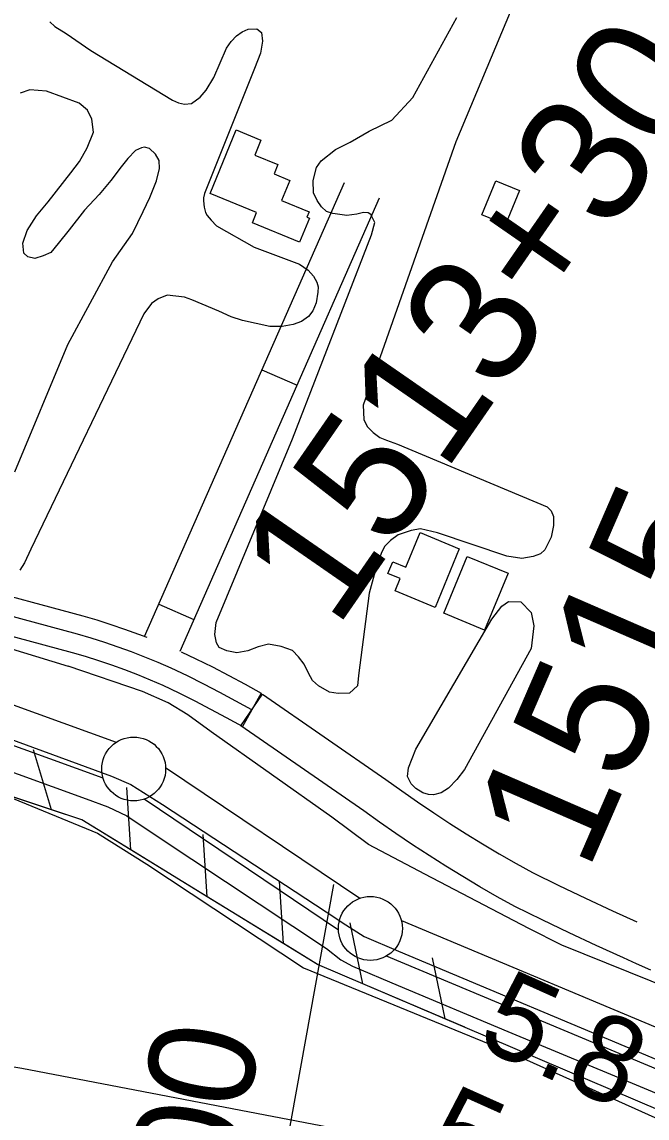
# Model space of a CAD drawing. Extents: x 3734862 to 3772949, y 391520 to 417239.
# Drawn here: x 3754005 to 3754494, y 405048 to 405905 of the extents above; entities that cross this region are included whole.
import ezdxf

# ---------------------------------------------------------------- set-up
doc = ezdxf.new("R2010")
doc.units = 0
for name, color, linetype in [('V-BLDG-OTLN', 7, 'Continuous'), ('V-FLOD-BASE', 7, 'Continuous'), ('V-LEVE-TOET', 7, 'Continuous'), ('V-RIVR-EDGE', 7, 'Continuous'), ('V-RIVR-RANG', 7, 'Continuous'), ('V-RIVR-RANG-IDEN', 7, 'Continuous'), ('V-ROAD-CNTR', 7, 'Continuous'), ('V-RRAP-FSHR', 7, 'Continuous'), ('V-SITE-VEGE', 7, 'Continuous'), ('V-SURV-IDEN', 7, 'Continuous'), ('V-SURV-LINE', 7, 'Continuous'), ('V-TOPO-MINR', 7, 'Continuous')]:
    doc.layers.add(name, color=color, linetype=linetype)

msp = doc.modelspace()

# ---------------------------------------------------------------- linework, layer by layer
at = {"layer": 'V-BLDG-OTLN'}
for points in [[(3754222.14, 405733.08), (3754185.25, 405748.14), (3754188.55, 405756.23), (3754152.3, 405771.03), (3754172.58, 405820.72), (3754191.87, 405812.85), (3754187.03, 405800.99), (3754205.14, 405793.6), (3754202.17, 405786.31), (3754214.44, 405781.3), (3754207.96, 405765.44), (3754229.51, 405756.64), (3754227.84, 405752.55), (3754229.77, 405751.77)], [(3754394.08, 405773.46), (3754383.21, 405746.85), (3754364.65, 405754.42), (3754375.52, 405781.03)], [(3754347.06, 405493.25), (3754328.19, 405447.36), (3754296.85, 405460.25), (3754300.84, 405469.97), (3754291.28, 405473.9), (3754294.99, 405482.92), (3754305.17, 405478.73), (3754316.33, 405505.88)], [(3754353.25, 405487.26), (3754385.18, 405474.11), (3754366.85, 405429.59), (3754334.92, 405442.74)]]:
    msp.add_lwpolyline(points, close=True, dxfattribs=at)
at = {"layer": 'V-FLOD-BASE'}
msp.add_lwpolyline([(3753826.1, 405406.14), (3753987.56, 405347.47), (3754074.91, 405315.43), (3754090.22, 405308.78), (3754114.97, 405293.29), (3754242.95, 405209.27), (3754258.33, 405199.02), (3754272.66, 405190.02), (3754299.39, 405178.44), (3754505.65, 405092.06), (3754619.04, 405044.05)], dxfattribs=at)
at = {"layer": 'V-LEVE-TOET'}
for points in [[(3753757.22, 405495.75), (3753884.91, 405449.17), (3754041.08, 405401.43)], [(3754875.96, 405009.79), (3754716.16, 405068.45), (3754583.22, 405120.43), (3754427.19, 405183.28), (3754401.48, 405196.16), (3754320.16, 405238.83), (3754276, 405261.91), (3754247.3, 405283.22), (3754152.91, 405350.08), (3754134.66, 405363.36), (3754119.3, 405372.84), (3754099.33, 405381.71), (3754041.08, 405401.43)], [(3753854.86, 405370.85), (3753922.04, 405345.91), (3754055.16, 405297.54), (3754072.25, 405291.43), (3754087.05, 405284.26), (3754111.54, 405268.01), (3754243.09, 405180.52), (3754254.32, 405171.73), (3754263.42, 405166.76), (3754299.2, 405151.76), (3754385.02, 405115.6), (3754488.46, 405072.83), (3754609.28, 405022.42)]]:
    msp.add_lwpolyline(points, dxfattribs=at)
at = {"layer": 'V-RIVR-EDGE'}
msp.add_spline([(3746931.66, 406550.36), (3746966.45, 406541.23), (3747000.34, 406533.46), (3747028.37, 406531.13), (3747049.17, 406530.63), (3747079.91, 406527.39), (3747121.04, 406521.86), (3747141.38, 406516.39), (3747167.58, 406506.37), (3747191.08, 406503.15), (3747219.1, 406497.2), (3747265.65, 406490.3), (3747293.23, 406486.17), (3747333.45, 406477.93), (3747365.52, 406463.83), (3747391.74, 406461.96), (3747413.44, 406460.55), (3747443.72, 406454.6), (3747492.52, 406444.53), (3747522.35, 406436.32), (3747568.89, 406426.25), (3747592.4, 406424.39), (3747623.13, 406416.17), (3747654.32, 406411.57), (3747685.5, 406405.62), (3747720.3, 406400.56), (3747756.46, 406392.33), (3747788.99, 406384.56), (3747817.02, 406379.97), (3747892.94, 406362.6), (3747922.32, 406361.62), (3747961.19, 406354.75), (3747996.43, 406343.81), (3748029.42, 406335.13), (3748075.06, 406323.27), (3748106.68, 406312.79), (3748130.63, 406304.14), (3748172.65, 406292.28), (3748240.43, 406277.19), (3748299.64, 406266.64), (3748356.59, 406256.55), (3748411.73, 406249.18), (3748447.9, 406247.74), (3748494.46, 406240.84), (3748519.75, 406230.83), (3748547.32, 406222.62), (3748571.28, 406220.75), (3748597.48, 406211.65), (3748627.76, 406207.95), (3748668.44, 406201.98), (3748718.6, 406189.64), (3748775.54, 406175.94), (3748839.27, 406164.02), (3748879.03, 406152.17), (3748973.46, 406125.26), (3749053.44, 406102.91), (3749137.94, 406082.8), (3749198.95, 406068.63), (3749236, 406058.59), (3749301.97, 406039.44), (3749348.96, 406026.21), (3749388.74, 406021.14), (3749433.49, 406017.86), (3749464.25, 406022.76), (3749481.89, 406024.07), (3749498.62, 406024.03), (3749517.6, 406018.56), (3749535.66, 406007.66), (3749563.62, 405977.75), (3749586.14, 405945.14), (3749596.05, 405927.48), (3749604.15, 405914.35), (3749617.25, 405907.08), (3749630.35, 405903.89), (3749645.28, 405906.11), (3749665.63, 405909.22), (3749678.75, 405908.74), (3749695.01, 405905.53), (3749706.3, 405898.72), (3749720.74, 405886.48), (3749732.46, 405871.53), (3749738.75, 405854.78), (3749753.2, 405846.16), (3749773.99, 405842.04), (3749792.07, 405841.99), (3749813.32, 405838.77), (3749847.67, 405834.17), (3749885.63, 405825.48), (3749900.1, 405826.35), (3749915.47, 405827.22), (3749934.46, 405825.81), (3749947.56, 405819), (3749970.57, 405799.05), (3749987.26, 405784.09), (3750009.84, 405773.63), (3750059.55, 405759.94), (3750106.99, 405745.81), (3750153.97, 405729.41), (3750199.59, 405708.95), (3750231.65, 405693.05), (3750274.58, 405679.83), (3750310.73, 405672.96), (3750392.05, 405645.63), (3750475.18, 405615.13), (3750529.85, 405598.71), (3750581.36, 405585.02), (3750627, 405575.87), (3750680.78, 405565.33), (3750753.55, 405551.14), (3750814.56, 405541.49), (3750862.02, 405533.23), (3750908.56, 405520.46), (3750940.18, 405509.08), (3751006.16, 405492.64), (3751057.68, 405483.01), (3751104.23, 405473.86), (3751120.95, 405467.48), (3751139.01, 405460.2), (3751152.13, 405459.72), (3751173.39, 405464.19), (3751184.71, 405472.75), (3751191.53, 405488.56), (3751201.5, 405494.87), (3751211.45, 405495.29), (3751247.59, 405482.09), (3751275.16, 405477.5), (3751308.6, 405471.54), (3751332.11, 405471.03), (3751351.57, 405477.77), (3751362.91, 405490.85), (3751371.55, 405512.08), (3751377.45, 405519.3), (3751384.68, 405520.19), (3751391.47, 405520.17), (3751395.51, 405510.66), (3751412.95, 405429.23), (3751420.12, 405404.8), (3751435.9, 405384.86), (3751452.15, 405375.78), (3751476.1, 405370.3), (3751504.59, 405369.32), (3751526.75, 405371.98), (3751559.32, 405380.04), (3751595.98, 405393.51), (3751605.94, 405397.1), (3751625.83, 405394.34), (3751637.12, 405390.7), (3751648.42, 405390.67), (3751658.83, 405393.36), (3751667.44, 405398.76), (3751681.49, 405412.74), (3751695.09, 405426.27), (3751707.75, 405426.69), (3751725.83, 405423.94), (3751730.78, 405416.69), (3751734.35, 405395.88), (3751740.18, 405377.33), (3751752.8, 405362.83), (3751765.88, 405348.78), (3751785.75, 405336.07), (3751805.18, 405331.05), (3751839.52, 405323.28), (3751857.6, 405320.07), (3751872.96, 405313.25), (3751892.36, 405299.18), (3751914.05, 405291.44), (3751951.11, 405285.02), (3751975.06, 405278.18), (3752049.17, 405261.26), (3752097.97, 405248.03), (3752154.45, 405233.42), (3752210.95, 405224.24), (3752273.78, 405213.68), (3752378.18, 405197.15), (3752467.66, 405177.03), (3752558.95, 405159.62), (3752595.56, 405150.94), (3752628.09, 405143.18), (3752650.24, 405140.41), (3752661.55, 405143.09), (3752673.33, 405152.11), (3752681.03, 405155.71), (3752696.4, 405157.48), (3752729.39, 405147.9), (3752742.03, 405141.99), (3752754.69, 405138.79), (3752779.55, 405135.11), (3752815.25, 405129.6), (3752862.26, 405123.61), (3752908.38, 405120.78), (3752951.33, 405119.77), (3753012.8, 405109.22), (3753057.54, 405101.87), (3753115.39, 405090.42), (3753167.36, 405077.18), (3753182.26, 405070.36), (3753206.65, 405060.36), (3753226.53, 405055.33), (3753255.46, 405048.93), (3753304.7, 405032.53), (3753353.5, 405017.04), (3753421.73, 404999.24), (3753465.12, 404991.44), (3753522.96, 404979.99), (3753594.82, 404964.9), (3753636.4, 404955.3), (3753690.18, 404945.67), (3753739.45, 404941.93), (3753767.94, 404943.22), (3753785.12, 404940.01), (3753815.84, 404930.89), (3753841.6, 404926.3), (3753859.24, 404927.16), (3753877.78, 404929.38), (3753891.8, 404929.8), (3753901.75, 404928.42), (3753903.99, 404921.63), (3753905.32, 404911.68), (3753917.05, 404898.99), (3753933.31, 404892.62), (3753947.32, 404890.32), (3753960.44, 404891.65), (3753976.27, 404893.87), (3754002.04, 404893.8), (3754049.5, 404885.1), (3754089.72, 404876.86), (3754120.46, 404875.88), (3754150.74, 404870.83), (3754176.5, 404863.98), (3754209.94, 404855.31), (3754242.48, 404851.61), (3754266.91, 404853.36), (3754292.22, 404851.49), (3754310.75, 404845.56), (3754338.75, 404831.93), (3754383.47, 404817.8), (3754438.6, 404804.1), (3754489.68, 404795.38), (3754530.82, 404792.57), (3754550.25, 404790.71), (3754575.07, 404771.21), (3754599.01, 404761.2), (3754636.06, 404749.35), (3754674.48, 404741.57), (3754712.44, 404736.05), (3754756.74, 404727.8), (3754793.35, 404725.45), (3754829.08, 404728.08), (3754852.15, 404731.19), (3754868.43, 404730.69), (3754889.66, 404724.31), (3754915.88, 404721.08), (3754948.88, 404716.93), (3755000.41, 404712.28), (3755032.05, 404707.68), (3755059.6, 404695.86), (3755083.56, 404691.73), (3755098.01, 404686.72), (3755130.09, 404676.69), (3755182.04, 404656.67), (3755242.14, 404641.15), (3755310.84, 404628.32), (3755363.24, 404610.55), (3755405.71, 404594.62), (3755426.04, 404590.05), (3755447.74, 404589.54), (3755470.35, 404588.58), (3755506.5, 404580.81), (3755557.54, 404557.62), (3755580.58, 404548.07), (3755586.91, 404548.05), (3755593.7, 404550.75), (3755601.38, 404550.28), (3755602.72, 404543.04), (3755611.3, 404537.14), (3755640.2, 404523.96), (3755702.08, 404495.32)], degree=3, dxfattribs=at)
at = {"layer": 'V-RIVR-RANG'}
msp.add_line((3754248.61, 405230.56), (3754127.55, 404561.42), dxfattribs=at)
at = {"layer": 'V-ROAD-CNTR'}
for p, q in [((3754192.69, 405633.15), (3754220.15, 405621.06)), ((3754112.06, 405449.9), (3754139.52, 405437.81))]:
    msp.add_line(p, q, dxfattribs=at)
for points in [[(3754100.95, 405424.65), (3754257.2, 405779.75)], [(3754128.66, 405413.12), (3754284.66, 405767.66)], [(3754184.73, 405367.17), (3754172.35, 405374.15), (3754159.84, 405380.91), (3754147.22, 405387.44), (3754134.49, 405393.76), (3754121.65, 405399.84), (3754111.44, 405404.27), (3754101.16, 405408.49), (3754090.78, 405412.49), (3754080.33, 405416.29), (3754069.81, 405419.87), (3754059.21, 405423.24), (3754048.54, 405426.39), (3753959.58, 405450.38), (3753877.75, 405471.33), (3753861.26, 405476.18), (3753844.84, 405481.26), (3753828.48, 405486.56), (3753812.2, 405492.07), (3753795.99, 405497.8)], [(3753963.39, 405464.88), (3754052.62, 405440.82), (3754063.6, 405437.58), (3754074.49, 405434.12), (3754085.31, 405430.44), (3754096.05, 405426.54), (3754102.63, 405424)], [(3754129.53, 405412.71), (3754141.03, 405407.25), (3754154, 405400.82), (3754166.86, 405394.16), (3754179.59, 405387.28), (3754192.09, 405380.24), (3754177.37, 405354.1), (3754165.1, 405361.01), (3754152.83, 405367.65), (3754140.44, 405374.06), (3754127.94, 405380.26), (3754115.45, 405386.18), (3754105.61, 405390.45), (3754095.61, 405394.55), (3754085.52, 405398.45), (3754075.35, 405402.14), (3754065.12, 405405.62), (3754054.81, 405408.9), (3754044.47, 405411.95), (3753955.76, 405435.87)], [(3754496.95, 405163.66), (3754485.63, 405168.7), (3754475.54, 405173.2), (3754454.22, 405182.92), (3754432.98, 405192.83), (3754411.83, 405202.91), (3754390.44, 405213.34), (3754376.6, 405221.07), (3754363.14, 405228.85), (3754349.78, 405236.81), (3754336.55, 405244.96), (3754323.42, 405253.29), (3754310.41, 405261.81), (3754297.53, 405270.5), (3754284.77, 405279.38), (3754272.32, 405288.31), (3754176.19, 405354.84), (3754193.26, 405379.51), (3754289.59, 405312.84), (3754302.07, 405303.89), (3754314.49, 405295.25), (3754327.03, 405286.79), (3754339.68, 405278.5), (3754352.45, 405270.4), (3754365.33, 405262.47), (3754378.32, 405254.72), (3754391.42, 405247.16), (3754404.34, 405239.94), (3754424.86, 405229.94), (3754445.78, 405219.96), (3754466.78, 405210.17), (3754485.85, 405201.47)]]:
    msp.add_lwpolyline(points, dxfattribs=at)
at = {"layer": 'V-RRAP-FSHR'}
for p, q in [((3754028.02, 405289.13), (3754014.14, 405335.94)), ((3754090.1, 405257.7), (3754087.13, 405306.44)), ((3754149.77, 405221.11), (3754146.8, 405269.85)), ((3754209.45, 405184.53), (3754206.48, 405233.27)), ((3754271.73, 405152.98), (3754261.67, 405200.76)), ((3754336.11, 405125.51), (3754326.05, 405173.29))]:
    msp.add_line(p, q, dxfattribs=at)
for points in [[(3757405.45, 403750.97), (3756854.34, 404055.1), (3756334.52, 404308.15), (3755859.22, 404543.69), (3755702.6, 404615.34), (3755203.25, 404810.6), (3754754.96, 404946.77), (3754236.14, 405168.17), (3754051.84, 405281.16), (3753699.68, 405398.93), (3753423.67, 405511.07), (3753238.21, 405570.19), (3752310.56, 405703.85), (3751495.6, 405820.09), (3751133.62, 405900.38)], [(3754028.02, 405289.13), (3753961.63, 405311.33)], [(3754090.1, 405257.7), (3754051.84, 405281.16), (3754028.01, 405289.13)], [(3754149.77, 405221.11), (3754090.1, 405257.7)], [(3754209.45, 405184.53), (3754149.77, 405221.11)], [(3754271.73, 405152.98), (3754236.14, 405168.17), (3754209.45, 405184.53)], [(3754336.11, 405125.51), (3754271.73, 405152.98)], [(3754351.34, 405119.01), (3754336.11, 405125.51)]]:
    msp.add_lwpolyline(points, dxfattribs=at)
at = {"layer": 'V-SITE-VEGE'}
for points in [[(3754435.27, 406028.94), (3754344.23, 405811.43), (3754271.86, 405605.58), (3754272.27, 405594.24), (3754274.96, 405588.95), (3754279.6, 405584.19), (3754284.8, 405580.25), (3754290.03, 405578.24), (3754298.84, 405575.09), (3754415.7, 405526.01), (3754418.97, 405522.92), (3754420.85, 405518.47), (3754420.76, 405511.29), (3754418.98, 405502.19), (3754413.88, 405492.3), (3754410.52, 405489.3), (3754404.96, 405487.16), (3754396.09, 405485.62), (3754384.23, 405487.43), (3754330, 405505.56), (3754316.77, 405508.78), (3754309.29, 405507.49), (3754299.29, 405504.03), (3754293.15, 405499.68), (3754288.95, 405495.32), (3754286.12, 405490.38), (3754282.09, 405478.54), (3754276.58, 405458.43), (3754268.27, 405394.12), (3754267.34, 405386.11), (3754261.18, 405380.39), (3754252.33, 405379.95), (3754245.43, 405381.15), (3754236.92, 405385.96), (3754232.28, 405390.17), (3754229.04, 405396.02), (3754225.81, 405402.97), (3754221.19, 405408.83), (3754216.55, 405413.6), (3754207.74, 405416.75), (3754197.81, 405418.54), (3754189.77, 405416.43), (3754181.71, 405413.5), (3754173.12, 405411.95), (3754165.12, 405413.44), (3754159.35, 405416), (3754157.18, 405419.62), (3754155.89, 405426.28), (3754156.84, 405435.67), (3754216.5, 405579.21), (3754278.31, 405738.75), (3754280.92, 405748.4), (3754277.96, 405754.52), (3754275.77, 405755.93), (3754272.17, 405756.25), (3754266.9, 405754.94), (3754259.15, 405753.93), (3754248.11, 405755.46), (3754243.15, 405756.91), (3754239.33, 405760.55), (3754235.8, 405765.57), (3754233.12, 405771.69), (3754232.69, 405781.1), (3754235.31, 405791.29), (3754238.97, 405796.5), (3754250.15, 405805.48), (3754261.83, 405811.13), (3754276.6, 405819.78), (3754294.41, 405828.4), (3754310.68, 405846.16), (3754345.22, 405908.74)], [(3754026.81, 405905.32), (3754030.82, 405901.58), (3754039.6, 405896.11), (3754058.97, 405882.95), (3754122.83, 405844.13), (3754127.41, 405842.04)], [(3754127.41, 405842.04), (3754132.19, 405840.87), (3754137.73, 405841.54), (3754144.43, 405846.25), (3754149.11, 405851.9), (3754155.15, 405861.78), (3754165.03, 405884.7), (3754168.61, 405890), (3754172.72, 405894.38), (3754177.19, 405897.45), (3754182.01, 405899.6), (3754188.65, 405899.7), (3754192.3, 405897.07), (3754193.14, 405890.23), (3754191.54, 405880.85), (3754186.95, 405868.74), (3754147.87, 405770.96), (3754147.09, 405767.65), (3754146.91, 405765.18), (3754147.4, 405760.38), (3754148.64, 405756.12), (3754149.9, 405753.89), (3754152.98, 405750.16), (3754157.17, 405745.68), (3754186.64, 405729.07), (3754222.06, 405715.89), (3754228.82, 405711.18), (3754233, 405706.52), (3754235.71, 405701.69), (3754236.58, 405697.99), (3754236.34, 405693.94)], [(3753999.53, 405553.45), (3754040.85, 405653.04), (3754075.81, 405717.68), (3754091.41, 405739.79), (3754099.92, 405756.84), (3754105.05, 405768.02), (3754110.2, 405780.86), (3754112.54, 405790.6), (3754112.25, 405796.88), (3754109.36, 405801.71), (3754104.81, 405806.19), (3754100.77, 405807.17), (3754098.55, 405806.83), (3754093.73, 405804.68), (3754087.74, 405798.3), (3754082.68, 405791.91), (3754074.61, 405781.14), (3754065.43, 405770.19), (3754054.02, 405757.99), (3754042.02, 405742.65), (3754033.39, 405731.89), (3754027.59, 405724.95), (3754021.65, 405722.26), (3754014.98, 405720.14), (3754009.66, 405721.5), (3754006.55, 405724.31), (3754005.74, 405732.25), (3754009, 405742.16), (3754016.34, 405753.68), (3754025.52, 405764.63), (3754043.15, 405787.08), (3754049.91, 405796.03), (3754056.13, 405806.83), (3754060.9, 405818.94), (3754059.75, 405829.09), (3754056.15, 405836.33), (3754049.77, 405841.77), (3754024.25, 405850.95), (3754011.17, 405852.04), (3754003.58, 405849.38)], [(3754236.34, 405693.94), (3754235.12, 405685.47), (3754232.46, 405679.23), (3754229.08, 405674.85), (3754223.69, 405671.05), (3754217.2, 405668.55), (3754208.51, 405667.01), (3754198.92, 405666.95), (3754177.4, 405671.65), (3754168.6, 405674.72), (3754158.88, 405679.09), (3754145.86, 405684.61), (3754137.97, 405687.85), (3754132.1, 405689.95), (3754118.47, 405691.42), (3754111.42, 405688.56), (3754106.4, 405684.94), (3754100.39, 405676.9), (3754012.05, 405492.91), (3754007.12, 405482.28), (3754003.35, 405476.42)], [(3752698.77, 405640.42), (3753018.37, 405595.12), (3753293.39, 405557.53), (3753325.51, 405548.79), (3753401.61, 405522.2), (3753613.49, 405445.22), (3753739.2, 405391.52), (3753969.89, 405309.44), (3754064.14, 405270.73), (3754102.79, 405246.53), (3754225.13, 405165.49), (3754386.93, 405099.24), (3754695.06, 404960.98), (3754793.11, 404927.79), (3755072.07, 404847.42), (3755330.13, 404759.63), (3755460.43, 404710.7), (3755688.24, 404616.1)]]:
    msp.add_lwpolyline(points, dxfattribs=at)
msp.add_lwpolyline([(3754318.48, 405302.33), (3754313.01, 405305.7), (3754309.47, 405309.49), (3754306.65, 405315.23), (3754307.3, 405321.8), (3754312.96, 405336.44), (3754372.38, 405438.21), (3754380.29, 405448.4), (3754385.62, 405451.97), (3754395.28, 405451.77), (3754403.15, 405443.43), (3754405.28, 405433.06), (3754403.31, 405415.27), (3754351.1, 405320.51), (3754345.08, 405312.67), (3754338.65, 405305.99), (3754332.93, 405302.41), (3754326.79, 405300.75), (3754322.92, 405301.06)], close=True, dxfattribs=at)
at = {"layer": 'V-SURV-LINE'}
for points in [[(3753357, 405603.5), (3754078.74, 405341.91)], [(3754068.52, 405313.7), (3753346.77, 405575.3)], [(3754117.35, 405322.28), (3754269.33, 405219.9)], [(3754252.58, 405195.01), (3754100.6, 405297.39)], [(3754301.75, 405202.41), (3754769.67, 405006.52)], [(3754758.09, 404978.84), (3754290.17, 405174.73)]]:
    msp.add_lwpolyline(points, dxfattribs=at)
for centre in [(3754092.4, 405321), (3754277.52, 405196.29)]:
    msp.add_circle(centre, 25, dxfattribs=at)
at = {"layer": 'V-TOPO-MINR'}
msp.add_lwpolyline([(3754410.17, 405009.06), (3754004.79, 405086.68), (3753965, 405093.42), (3753925.07, 405099.03), (3753884.94, 405102.92), (3753844.67, 405105.68), (3753833.35, 405106.21), (3753798.65, 405107.94), (3753763.96, 405109.79), (3753729.27, 405111.83), (3753694.59, 405113.99), (3753659.95, 405116.59), (3753625.36, 405119.67), (3753590.84, 405123.46), (3753556.37, 405127.72), (3753242.24, 405169.81), (3752690.31, 405243.07)], dxfattribs=at)

# ---------------------------------------------------------------- texts
at = {"layer": 'V-RIVR-RANG'}
for s, p in [('5.8', (3754359.2, 405104.82)), ('5.0', (3754315.83, 405014.68))]:
    msp.add_text(s, height=67, rotation=335.82833, dxfattribs=at).set_placement(p)
at = {"layer": 'V-RIVR-RANG-IDEN'}
msp.add_text('U-100', height=83, rotation=79.60333, dxfattribs=at).set_placement((3754137.66, 404815.53))
at = {"layer": 'V-SURV-IDEN'}
for s, rotation, p in [('1513+30.1', 55.28861, (3754250.62, 405429.51)), ('1515+53.3', 66.53833, (3754447.13, 405239.24))]:
    msp.add_text(s, height=100, rotation=rotation, dxfattribs=at).set_placement(p)

doc.saveas('drawing.dxf')
